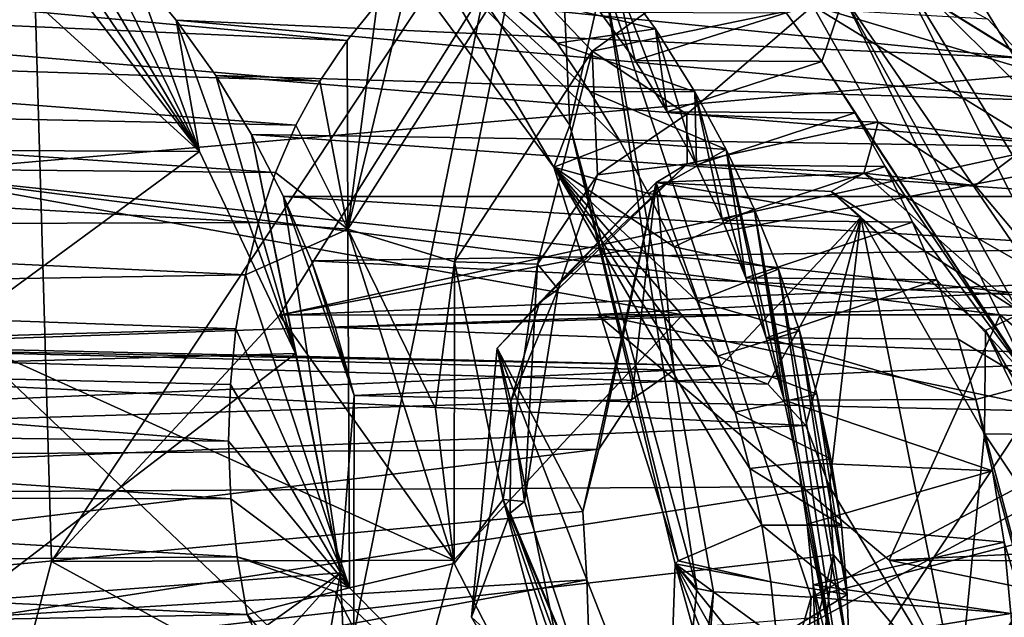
# Model space of a CAD drawing. Header units: metres. Extents: x -150 to 307, y -550 to 84.
# Tile 932 of 1056: x 208.18 to 210.68, y 38.08 to 39.59. Entities that reach past the tile are written whole.
import ezdxf

# ---------------------------------------------------------------- set-up
doc = ezdxf.new("R2010")
doc.units = ezdxf.units.M
doc.layers.add('solid_26006363', color=7, linetype='CONTINUOUS')

msp = doc.modelspace()

# ---------------------------------------------------------------- linework, layer by layer
at = {"layer": 'solid_26006363'}
for points in [[(205.239792, 37.984932, 918.647217), (204.535141, 57.130486, 912.7276), (212.915314, 55.872066, 920.194031)], [(211.848404, 35.674782, 924.535278), (205.239792, 37.984932, 918.647217), (212.915314, 55.872066, 920.194031)], [(206.086868, 47.236534, 919.437012), (204.250427, 35.525394, 920.349731), (210.785965, 46.683491, 923.515747)], [(204.250427, 35.525394, 920.349731), (208.436569, 35.115726, 923.891113), (210.785965, 46.683491, 923.515747)], [(210.785965, 46.683491, 923.515747), (208.436569, 35.115726, 923.891113), (215.47261, 45.756672, 927.548523)], [(208.264847, 38.22168, 898.149109), (212.154221, 44.110111, 903.217529), (208.040939, 45.887573, 900.133972)], [(208.13472, 37.73008, 897.911194), (208.264847, 38.22168, 898.149109), (208.040939, 45.887573, 900.133972)], [(208.436569, 35.115726, 923.891113), (212.637207, 34.4235, 927.385193), (215.47261, 45.756672, 927.548523)], [(207.495148, 45.492085, 897.502869), (211.732986, 39.541096, 899.488708), (207.876984, 39.203773, 896.055542)], [(207.495148, 45.492085, 897.502869), (211.852081, 40.243343, 899.783264), (211.732986, 39.541096, 899.488708)], [(212.536469, 45.176868, 894.992432), (215.249481, 32.031883, 894.023315), (210.369186, 43.635254, 892.676941)], [(208.264847, 38.22168, 898.149109), (208.84169, 38.845364, 898.810181), (212.154221, 44.110111, 903.217529)], [(208.84169, 38.845364, 898.810181), (212.798569, 39.711079, 902.523071), (212.154221, 44.110111, 903.217529)], [(210.369186, 43.635254, 892.676941), (210.796097, 39.342937, 891.886658), (210.478806, 39.865631, 891.750549)], [(210.369186, 43.635254, 892.676941), (211.012848, 38.733742, 891.917358), (210.796097, 39.342937, 891.886658)], [(210.369186, 43.635254, 892.676941), (212.432938, 31.355309, 891.452759), (211.012848, 38.733742, 891.917358)], [(212.86734, 32.235985, 892.006409), (212.432938, 31.355309, 891.452759), (210.369186, 43.635254, 892.676941)], [(213.657486, 32.71072, 892.78656), (212.86734, 32.235985, 892.006409), (210.369186, 43.635254, 892.676941)], [(214.150574, 32.711418, 893.212891), (213.657486, 32.71072, 892.78656), (210.369186, 43.635254, 892.676941)], [(214.624908, 32.548473, 893.589355), (214.150574, 32.711418, 893.212891), (210.369186, 43.635254, 892.676941)], [(215.249481, 32.031883, 894.023315), (214.624908, 32.548473, 893.589355), (210.369186, 43.635254, 892.676941)], [(208.887466, 40.326687, 893.514282), (209.57637, 39.326134, 893.802368), (209.550781, 39.888878, 894.046143)], [(209.535507, 39.220421, 893.274231), (209.57637, 39.326134, 893.802368), (208.887466, 40.326687, 893.514282)], [(208.918854, 40.057362, 893.04718), (209.535507, 39.220421, 893.274231), (208.887466, 40.326687, 893.514282)], [(207.894012, 39.938061, 892.916016), (208.639191, 39.25993, 893.37207), (207.9758, 40.122246, 893.033264)], [(208.639191, 39.25993, 893.37207), (208.107132, 40.042934, 893.123718), (207.9758, 40.122246, 893.033264)], [(209.704025, 39.284721, 892.807312), (209.535507, 39.220421, 893.274231), (208.918854, 40.057362, 893.04718)], [(209.626678, 39.411888, 892.790283), (209.704025, 39.284721, 892.807312), (208.918854, 40.057362, 893.04718)], [(209.543884, 39.534096, 892.767029), (209.626678, 39.411888, 892.790283), (208.918854, 40.057362, 893.04718)], [(209.456192, 39.650578, 892.737671), (209.543884, 39.534096, 892.767029), (208.918854, 40.057362, 893.04718)], [(208.639191, 39.25993, 893.37207), (208.234192, 39.949635, 893.207031), (208.107132, 40.042934, 893.123718)], [(207.612946, 39.264885, 894.718018), (208.639191, 39.25993, 893.37207), (207.894012, 39.938061, 892.916016)], [(208.639191, 39.25993, 893.37207), (208.35614, 39.842918, 893.282593), (208.234192, 39.949635, 893.207031)], [(209.57637, 39.326134, 893.802368), (209.661636, 39.704403, 894.092712), (209.550781, 39.888878, 894.046143)], [(210.125717, 39.870323, 889.786865), (209.63269, 39.514061, 889.142212), (209.433868, 39.723824, 889.167236)], [(210.125717, 39.870323, 889.786865), (210.191086, 39.628422, 889.641235), (209.63269, 39.514061, 889.142212)], [(210.814102, 39.443321, 890.26062), (210.191086, 39.628422, 889.641235), (210.125717, 39.870323, 889.786865)], [(210.125717, 39.870323, 889.786865), (210.633759, 39.594532, 890.424805), (210.725906, 39.496166, 890.484863)], [(210.814102, 39.443321, 890.26062), (210.125717, 39.870323, 889.786865), (210.725906, 39.496166, 890.484863)], [(210.397247, 39.740543, 891.701416), (210.478806, 39.865631, 891.750549), (210.796097, 39.342937, 891.886658)], [(208.639191, 39.25993, 893.37207), (208.471878, 39.723457, 893.349731), (208.35614, 39.842918, 893.282593)], [(213.367981, 39.821758, 897.33551), (209.661636, 39.704403, 894.092712), (210.186874, 38.131649, 894.140198)], [(213.390961, 38.96339, 897.130066), (213.367981, 39.821758, 897.33551), (210.186874, 38.131649, 894.140198)], [(206.334503, 39.65963, 891.532715), (206.412338, 39.781754, 891.629211), (209.01268, 39.540966, 889.030151)], [(206.412338, 39.781754, 891.629211), (209.089096, 39.634365, 889.113098), (209.01268, 39.540966, 889.030151)], [(210.269684, 39.651882, 891.717041), (210.397247, 39.740543, 891.701416), (210.913666, 38.711681, 891.858093)], [(210.397247, 39.740543, 891.701416), (210.796097, 39.342937, 891.886658), (211.012848, 38.733742, 891.917358)], [(210.913666, 38.711681, 891.858093), (210.397247, 39.740543, 891.701416), (211.012848, 38.733742, 891.917358)], [(208.471878, 39.723457, 893.349731), (210.725906, 39.496166, 890.484863), (210.633759, 39.594532, 890.424805)], [(208.471878, 39.723457, 893.349731), (208.580292, 39.592545, 893.407898), (210.725906, 39.496166, 890.484863)], [(208.639191, 39.25993, 893.37207), (208.580292, 39.592545, 893.407898), (208.471878, 39.723457, 893.349731)], [(208.84169, 38.845364, 898.810181), (212.355606, 39.507973, 902.072632), (212.798569, 39.711079, 902.523071)], [(209.433868, 39.723824, 889.167236), (209.284561, 38.980568, 888.716675), (209.014633, 39.063335, 888.650146)], [(209.433868, 39.723824, 889.167236), (209.014633, 39.063335, 888.650146), (209.172455, 39.717377, 889.199951)], [(209.014633, 39.063335, 888.650146), (209.089096, 39.634365, 889.113098), (209.172455, 39.717377, 889.199951)], [(209.433868, 39.723824, 889.167236), (209.63269, 39.514061, 889.142212), (209.284561, 38.980568, 888.716675)], [(209.685654, 39.717079, 892.375427), (209.79303, 39.569946, 892.428772), (209.456192, 39.650578, 892.737671)], [(209.653244, 39.612907, 892.321045), (209.741226, 39.490093, 892.364197), (209.685654, 39.717079, 892.375427)], [(209.822845, 39.360527, 892.400391), (209.79303, 39.569946, 892.428772), (209.685654, 39.717079, 892.375427)], [(209.741226, 39.490093, 892.364197), (209.822845, 39.360527, 892.400391), (209.685654, 39.717079, 892.375427)], [(209.57637, 39.326134, 893.802368), (209.897858, 38.153656, 893.727966), (209.661636, 39.704403, 894.092712)], [(209.939407, 38.14539, 893.82312), (210.186874, 38.131649, 894.140198), (209.661636, 39.704403, 894.092712)], [(209.897858, 38.153656, 893.727966), (209.939407, 38.14539, 893.82312), (209.661636, 39.704403, 894.092712)], [(206.266464, 39.52663, 891.441711), (206.334503, 39.65963, 891.532715), (208.943939, 39.437984, 888.951904)], [(206.334503, 39.65963, 891.532715), (209.01268, 39.540966, 889.030151), (208.943939, 39.437984, 888.951904)], [(209.014633, 39.063335, 888.650146), (209.01268, 39.540966, 889.030151), (209.089096, 39.634365, 889.113098)], [(209.79303, 39.569946, 892.428772), (209.543884, 39.534096, 892.767029), (209.456192, 39.650578, 892.737671)], [(210.269684, 39.651882, 891.717041), (210.213608, 39.487671, 891.858765), (210.123932, 39.61068, 891.819153)], [(210.74823, 38.671169, 891.850708), (210.213608, 39.487671, 891.858765), (210.269684, 39.651882, 891.717041)], [(210.804688, 38.685444, 891.842102), (210.269684, 39.651882, 891.717041), (210.913666, 38.711681, 891.858093)], [(210.804688, 38.685444, 891.842102), (210.74823, 38.671169, 891.850708), (210.269684, 39.651882, 891.717041)], [(209.63269, 39.514061, 889.142212), (210.191086, 39.628422, 889.641235), (209.872589, 39.354252, 889.303711)], [(210.123932, 39.61068, 891.819153), (209.741226, 39.490093, 892.364197), (209.653244, 39.612907, 892.321045)], [(210.123932, 39.61068, 891.819153), (210.213608, 39.487671, 891.858765), (209.741226, 39.490093, 892.364197)], [(210.191086, 39.628422, 889.641235), (210.356583, 39.334156, 889.706604), (209.872589, 39.354252, 889.303711)], [(210.191086, 39.628422, 889.641235), (210.749832, 39.284996, 890.026672), (210.356583, 39.334156, 889.706604)], [(210.814102, 39.443321, 890.26062), (210.749832, 39.284996, 890.026672), (210.191086, 39.628422, 889.641235)], [(208.580292, 39.592545, 893.407898), (210.812439, 39.38784, 890.538147), (210.725906, 39.496166, 890.484863)], [(208.580292, 39.592545, 893.407898), (208.680344, 39.451889, 893.456543), (210.812439, 39.38784, 890.538147)], [(208.881897, 38.748463, 893.447815), (208.680344, 39.451889, 893.456543), (208.580292, 39.592545, 893.407898)], [(208.639191, 39.25993, 893.37207), (208.881897, 38.748463, 893.447815), (208.580292, 39.592545, 893.407898)], [(209.79303, 39.569946, 892.428772), (209.892822, 39.410442, 892.472717), (209.543884, 39.534096, 892.767029)], [(209.896454, 39.225895, 892.428589), (209.892822, 39.410442, 892.472717), (209.79303, 39.569946, 892.428772)], [(209.822845, 39.360527, 892.400391), (209.896454, 39.225895, 892.428589), (209.79303, 39.569946, 892.428772)], [(211.732986, 39.541096, 899.488708), (211.766022, 38.787659, 899.318054), (207.876984, 39.203773, 896.055542)], [(209.014633, 39.063335, 888.650146), (208.943939, 39.437984, 888.951904), (209.01268, 39.540966, 889.030151)], [(209.892822, 39.410442, 892.472717), (209.626678, 39.411888, 892.790283), (209.543884, 39.534096, 892.767029)], [(206.208878, 39.383488, 891.356995), (206.266464, 39.52663, 891.441711), (208.883362, 39.326187, 888.879028)], [(206.266464, 39.52663, 891.441711), (208.943939, 39.437984, 888.951904), (208.883362, 39.326187, 888.879028)], [(208.84169, 38.845364, 898.810181), (212.131638, 38.979233, 901.731262), (212.355606, 39.507973, 902.072632)], [(209.494522, 38.974499, 888.891174), (209.284561, 38.980568, 888.716675), (209.63269, 39.514061, 889.142212)], [(209.645981, 39.201046, 889.074768), (209.494522, 38.974499, 888.891174), (209.63269, 39.514061, 889.142212)], [(209.645981, 39.201046, 889.074768), (209.63269, 39.514061, 889.142212), (209.872589, 39.354252, 889.303711)], [(210.213608, 39.487671, 891.858765), (209.822845, 39.360527, 892.400391), (209.741226, 39.490093, 892.364197)], [(210.213608, 39.487671, 891.858765), (210.297119, 39.35788, 891.891296), (209.822845, 39.360527, 892.400391)], [(210.74823, 38.671169, 891.850708), (210.297119, 39.35788, 891.891296), (210.213608, 39.487671, 891.858765)], [(208.680344, 39.451889, 893.456543), (210.892349, 39.270664, 890.584229), (210.812439, 39.38784, 890.538147)], [(208.680344, 39.451889, 893.456543), (208.771255, 39.302685, 893.4953), (210.892349, 39.270664, 890.584229)], [(208.881897, 38.748463, 893.447815), (208.771255, 39.302685, 893.4953), (208.680344, 39.451889, 893.456543)], [(209.014633, 39.063335, 888.650146), (208.883362, 39.326187, 888.879028), (208.943939, 39.437984, 888.951904)], [(209.971863, 39.265057, 892.502747), (209.704025, 39.284721, 892.807312), (209.626678, 39.411888, 892.790283)], [(209.892822, 39.410442, 892.472717), (209.971863, 39.265057, 892.502747), (209.626678, 39.411888, 892.790283)], [(210.021408, 38.939854, 892.462219), (209.971863, 39.265057, 892.502747), (209.892822, 39.410442, 892.472717)], [(209.962433, 39.085869, 892.449097), (210.021408, 38.939854, 892.462219), (209.892822, 39.410442, 892.472717)], [(209.896454, 39.225895, 892.428589), (209.962433, 39.085869, 892.449097), (209.892822, 39.410442, 892.472717)], [(206.162323, 39.231049, 891.279358), (206.208878, 39.383488, 891.356995), (208.831497, 39.206356, 888.812134)], [(206.208878, 39.383488, 891.356995), (208.883362, 39.326187, 888.879028), (208.831497, 39.206356, 888.812134)], [(210.297119, 39.35788, 891.891296), (209.896454, 39.225895, 892.428589), (209.822845, 39.360527, 892.400391)], [(210.297119, 39.35788, 891.891296), (210.37381, 39.221897, 891.916504), (209.896454, 39.225895, 892.428589)], [(210.74823, 38.671169, 891.850708), (210.37381, 39.221897, 891.916504), (210.297119, 39.35788, 891.891296)], [(209.645981, 39.201046, 889.074768), (209.872589, 39.354252, 889.303711), (209.873199, 39.228226, 889.354431)], [(210.356583, 39.334156, 889.706604), (209.873199, 39.228226, 889.354431), (209.872589, 39.354252, 889.303711)], [(210.356583, 39.334156, 889.706604), (210.319901, 39.204781, 889.721619), (209.873199, 39.228226, 889.354431)], [(210.356583, 39.334156, 889.706604), (210.601517, 39.173904, 889.873291), (210.319901, 39.204781, 889.721619)], [(210.749832, 39.284996, 890.026672), (210.601517, 39.173904, 889.873291), (210.356583, 39.334156, 889.706604)], [(209.014633, 39.063335, 888.650146), (208.831497, 39.206356, 888.812134), (208.883362, 39.326187, 888.879028)], [(209.535507, 39.220421, 893.274231), (209.850296, 38.223164, 893.196655), (209.57637, 39.326134, 893.802368)], [(209.842773, 38.215595, 893.243225), (209.897858, 38.153656, 893.727966), (209.57637, 39.326134, 893.802368)], [(209.850296, 38.223164, 893.196655), (209.842773, 38.215595, 893.243225), (209.57637, 39.326134, 893.802368)], [(208.771255, 39.302685, 893.4953), (210.964661, 39.145794, 890.622314), (210.892349, 39.270664, 890.584229)], [(208.771255, 39.302685, 893.4953), (208.852249, 39.14587, 893.523987), (210.964661, 39.145794, 890.622314)], [(208.996307, 38.193443, 893.405273), (208.852249, 39.14587, 893.523987), (208.771255, 39.302685, 893.4953)], [(208.881897, 38.748463, 893.447815), (208.996307, 38.193443, 893.405273), (208.771255, 39.302685, 893.4953)], [(209.704025, 39.284721, 892.807312), (209.775452, 39.153393, 892.817932), (209.535507, 39.220421, 893.274231)], [(209.971863, 39.265057, 892.502747), (209.775452, 39.153393, 892.817932), (209.704025, 39.284721, 892.807312)], [(210.749832, 39.284996, 890.026672), (210.811752, 38.923737, 889.988586), (210.601517, 39.173904, 889.873291)], [(207.905914, 38.721485, 894.777893), (208.639191, 39.25993, 893.37207), (207.612946, 39.264885, 894.718018)], [(207.905914, 38.721485, 894.777893), (208.881897, 38.748463, 893.447815), (208.639191, 39.25993, 893.37207)], [(209.971863, 39.265057, 892.502747), (210.042999, 39.114544, 892.524963), (209.775452, 39.153393, 892.817932)], [(210.118423, 38.629944, 892.466614), (210.042999, 39.114544, 892.524963), (209.971863, 39.265057, 892.502747)], [(210.073395, 38.787872, 892.468018), (210.118423, 38.629944, 892.466614), (209.971863, 39.265057, 892.502747)], [(210.021408, 38.939854, 892.462219), (210.073395, 38.787872, 892.468018), (209.971863, 39.265057, 892.502747)], [(206.127182, 39.07077, 891.209473), (206.162323, 39.231049, 891.279358), (208.788834, 39.079704, 888.75177)], [(206.162323, 39.231049, 891.279358), (208.831497, 39.206356, 888.812134), (208.788834, 39.079704, 888.75177)], [(209.499649, 38.877548, 889.097412), (209.873199, 39.228226, 889.354431), (209.795059, 39.181709, 889.457458)], [(209.499649, 38.877548, 889.097412), (209.546906, 38.911568, 888.993225), (209.873199, 39.228226, 889.354431)], [(210.062149, 38.313667, 892.748657), (209.850296, 38.223164, 893.196655), (209.535507, 39.220421, 893.274231)], [(210.03212, 38.456978, 892.775696), (210.062149, 38.313667, 892.748657), (209.535507, 39.220421, 893.274231)], [(209.994766, 38.599888, 892.796692), (210.03212, 38.456978, 892.775696), (209.535507, 39.220421, 893.274231)], [(209.950272, 38.741535, 892.811462), (209.994766, 38.599888, 892.796692), (209.535507, 39.220421, 893.274231)], [(209.898788, 38.881302, 892.820007), (209.950272, 38.741535, 892.811462), (209.535507, 39.220421, 893.274231)], [(209.840485, 39.0187, 892.822205), (209.898788, 38.881302, 892.820007), (209.535507, 39.220421, 893.274231)], [(209.775452, 39.153393, 892.817932), (209.840485, 39.0187, 892.822205), (209.535507, 39.220421, 893.274231)], [(209.546906, 38.911568, 888.993225), (209.645981, 39.201046, 889.074768), (209.873199, 39.228226, 889.354431)], [(210.319901, 39.204781, 889.721619), (209.795059, 39.181709, 889.457458), (209.873199, 39.228226, 889.354431)], [(210.37381, 39.221897, 891.916504), (209.962433, 39.085869, 892.449097), (209.896454, 39.225895, 892.428589)], [(210.37381, 39.221897, 891.916504), (210.44313, 39.080536, 891.934143), (209.962433, 39.085869, 892.449097)], [(210.74823, 38.671169, 891.850708), (210.44313, 39.080536, 891.934143), (210.37381, 39.221897, 891.916504)], [(210.664734, 38.846088, 898.369446), (207.876984, 39.203773, 896.055542), (211.766022, 38.787659, 899.318054)], [(209.861343, 38.846489, 897.671082), (208.049561, 38.783371, 896.094116), (207.876984, 39.203773, 896.055542)], [(210.664734, 38.846088, 898.369446), (209.861343, 38.846489, 897.671082), (207.876984, 39.203773, 896.055542)], [(209.014633, 39.063335, 888.650146), (208.788834, 39.079704, 888.75177), (208.831497, 39.206356, 888.812134)], [(209.546906, 38.911568, 888.993225), (209.494522, 38.974499, 888.891174), (209.645981, 39.201046, 889.074768)], [(210.319901, 39.204781, 889.721619), (210.237137, 39.158794, 889.79425), (209.795059, 39.181709, 889.457458)], [(210.720016, 38.851013, 889.95813), (210.237137, 39.158794, 889.79425), (210.319901, 39.204781, 889.721619)], [(210.811752, 38.923737, 889.988586), (210.720016, 38.851013, 889.95813), (210.319901, 39.204781, 889.721619)], [(210.601517, 39.173904, 889.873291), (210.811752, 38.923737, 889.988586), (210.319901, 39.204781, 889.721619)], [(209.392685, 38.761715, 889.098938), (209.795059, 39.181709, 889.457458), (209.609344, 38.348213, 889.291992)], [(209.499649, 38.877548, 889.097412), (209.795059, 39.181709, 889.457458), (209.392685, 38.761715, 889.098938)], [(209.795059, 39.181709, 889.457458), (209.649338, 38.506535, 889.327576), (209.609344, 38.348213, 889.291992)], [(209.795059, 39.181709, 889.457458), (209.733322, 38.63192, 889.402405), (209.649338, 38.506535, 889.327576)], [(209.795059, 39.181709, 889.457458), (209.839859, 38.70602, 889.497375), (209.733322, 38.63192, 889.402405)], [(209.795059, 39.181709, 889.457458), (209.958344, 38.717304, 889.602905), (209.839859, 38.70602, 889.497375)], [(209.795059, 39.181709, 889.457458), (210.312408, 39.093513, 889.918396), (209.958344, 38.717304, 889.602905)], [(210.237137, 39.158794, 889.79425), (210.312408, 39.093513, 889.918396), (209.795059, 39.181709, 889.457458)], [(210.237137, 39.158794, 889.79425), (210.627686, 38.806484, 890.019897), (210.312408, 39.093513, 889.918396)], [(210.720016, 38.851013, 889.95813), (210.627686, 38.806484, 890.019897), (210.237137, 39.158794, 889.79425)], [(208.852249, 39.14587, 893.523987), (211.02858, 39.014568, 890.652039), (210.964661, 39.145794, 890.622314)], [(208.852249, 39.14587, 893.523987), (208.92276, 38.982681, 893.542297), (211.02858, 39.014568, 890.652039)], [(208.852249, 39.14587, 893.523987), (209.030823, 38.642483, 893.547607), (208.92276, 38.982681, 893.542297)], [(208.996307, 38.193443, 893.405273), (209.030823, 38.642483, 893.547607), (208.852249, 39.14587, 893.523987)], [(210.042999, 39.114544, 892.524963), (209.840485, 39.0187, 892.822205), (209.775452, 39.153393, 892.817932)], [(210.042999, 39.114544, 892.524963), (210.104568, 38.961544, 892.538513), (209.840485, 39.0187, 892.822205)], [(210.042999, 39.114544, 892.524963), (210.279434, 37.804482, 892.398438), (210.104568, 38.961544, 892.538513)], [(210.152298, 38.472439, 892.455933), (210.279434, 37.804482, 892.398438), (210.042999, 39.114544, 892.524963)], [(210.152298, 38.472439, 892.455933), (210.042999, 39.114544, 892.524963), (210.118423, 38.629944, 892.466614)], [(210.312408, 39.093513, 889.918396), (210.076996, 38.67086, 889.708618), (209.958344, 38.717304, 889.602905)], [(210.44313, 39.080536, 891.934143), (210.021408, 38.939854, 892.462219), (209.962433, 39.085869, 892.449097)], [(210.312408, 39.093513, 889.918396), (210.173065, 38.56601, 889.79425), (210.076996, 38.67086, 889.708618)], [(210.312408, 39.093513, 889.918396), (210.233276, 38.411545, 889.8479), (210.173065, 38.56601, 889.79425)], [(210.312408, 39.093513, 889.918396), (210.558731, 37.866844, 890.137817), (210.233276, 38.411545, 889.8479)], [(210.312408, 39.093513, 889.918396), (210.625214, 38.545204, 890.197083), (210.558731, 37.866844, 890.137817)], [(210.627686, 38.806484, 890.019897), (210.625214, 38.545204, 890.197083), (210.312408, 39.093513, 889.918396)], [(206.103882, 38.904396, 891.148071), (206.127182, 39.07077, 891.209473), (208.755585, 38.947788, 888.698425)], [(206.127182, 39.07077, 891.209473), (208.788834, 39.079704, 888.75177), (208.755585, 38.947788, 888.698425)], [(209.014633, 39.063335, 888.650146), (208.755585, 38.947788, 888.698425), (208.788834, 39.079704, 888.75177)], [(209.014633, 39.063335, 888.650146), (209.018784, 38.155102, 888.43042), (208.755585, 38.947788, 888.698425)], [(209.014633, 39.063335, 888.650146), (209.284561, 38.980568, 888.716675), (209.23616, 38.609478, 888.584473)], [(209.014633, 39.063335, 888.650146), (209.23616, 38.609478, 888.584473), (209.284058, 38.216347, 888.528442)], [(209.014633, 39.063335, 888.650146), (209.284058, 38.216347, 888.528442), (209.018784, 38.155102, 888.43042)], [(210.44313, 39.080536, 891.934143), (210.504745, 38.934597, 891.94397), (210.021408, 38.939854, 892.462219)], [(210.74823, 38.671169, 891.850708), (210.504745, 38.934597, 891.94397), (210.44313, 39.080536, 891.934143)], [(208.92276, 38.982681, 893.542297), (211.083633, 38.87809, 890.673279), (211.02858, 39.014568, 890.652039)], [(210.104568, 38.961544, 892.538513), (209.898788, 38.881302, 892.820007), (209.840485, 39.0187, 892.822205)], [(208.84169, 38.845364, 898.810181), (209.645676, 38.846848, 899.509644), (212.131638, 38.979233, 901.731262)], [(208.92276, 38.982681, 893.542297), (208.982407, 38.814468, 893.550232), (211.083633, 38.87809, 890.673279)], [(208.92276, 38.982681, 893.542297), (209.030823, 38.642483, 893.547607), (208.982407, 38.814468, 893.550232)], [(209.284058, 38.216347, 888.528442), (209.23616, 38.609478, 888.584473), (209.284561, 38.980568, 888.716675)], [(209.408051, 38.378895, 888.671936), (209.284058, 38.216347, 888.528442), (209.284561, 38.980568, 888.716675)], [(209.494522, 38.974499, 888.891174), (209.408051, 38.378895, 888.671936), (209.284561, 38.980568, 888.716675)], [(209.461258, 38.373795, 888.773865), (209.408051, 38.378895, 888.671936), (209.494522, 38.974499, 888.891174)], [(209.546906, 38.911568, 888.993225), (209.461258, 38.373795, 888.773865), (209.494522, 38.974499, 888.891174)], [(209.645676, 38.846848, 899.509644), (212.214767, 38.312344, 901.628357), (212.131638, 38.979233, 901.731262)], [(210.104568, 38.961544, 892.538513), (210.156952, 38.805523, 892.54364), (209.898788, 38.881302, 892.820007)], [(210.104568, 38.961544, 892.538513), (210.279434, 37.804482, 892.398438), (210.283615, 37.968418, 892.442444)], [(210.104568, 38.961544, 892.538513), (210.283615, 37.968418, 892.442444), (210.156952, 38.805523, 892.54364)], [(213.68866, 37.846809, 897.105164), (213.390961, 38.96339, 897.130066), (210.186874, 38.131649, 894.140198)], [(206.103882, 38.904396, 891.148071), (208.755585, 38.947788, 888.698425), (208.731735, 38.81118, 888.652344)], [(209.018784, 38.155102, 888.43042), (208.731735, 38.81118, 888.652344), (208.755585, 38.947788, 888.698425)], [(210.504745, 38.934597, 891.94397), (210.073395, 38.787872, 892.468018), (210.021408, 38.939854, 892.462219)], [(210.504745, 38.934597, 891.94397), (210.558395, 38.784798, 891.946106), (210.073395, 38.787872, 892.468018)], [(210.74823, 38.671169, 891.850708), (210.558395, 38.784798, 891.946106), (210.504745, 38.934597, 891.94397)], [(209.426865, 38.62685, 888.96582), (209.461258, 38.373795, 888.773865), (209.546906, 38.911568, 888.993225)], [(209.499649, 38.877548, 889.097412), (209.426865, 38.62685, 888.96582), (209.546906, 38.911568, 888.993225)], [(206.092728, 38.733749, 891.095886), (206.103882, 38.904396, 891.148071), (208.731735, 38.81118, 888.652344)], [(208.982407, 38.814468, 893.550232), (211.129318, 38.737617, 890.685913), (211.083633, 38.87809, 890.673279)], [(209.499649, 38.877548, 889.097412), (209.392685, 38.761715, 889.098938), (209.426865, 38.62685, 888.96582)], [(210.156952, 38.805523, 892.54364), (209.950272, 38.741535, 892.811462), (209.898788, 38.881302, 892.820007)], [(209.839859, 38.70602, 889.497375), (204.669907, 38.835926, 895.245117), (204.290695, 38.466549, 894.831909)], [(209.958344, 38.717304, 889.602905), (205.192398, 38.808907, 895.678345), (204.669907, 38.835926, 895.245117)], [(209.958344, 38.717304, 889.602905), (204.669907, 38.835926, 895.245117), (209.839859, 38.70602, 889.497375)], [(209.861343, 38.846489, 897.671082), (209.282913, 38.225204, 897.010376), (208.049561, 38.783371, 896.094116)], [(208.264847, 38.22168, 898.149109), (209.282913, 38.225204, 897.010376), (208.84169, 38.845364, 898.810181)], [(208.84169, 38.845364, 898.810181), (209.861343, 38.846489, 897.671082), (209.645676, 38.846848, 899.509644)], [(208.84169, 38.845364, 898.810181), (209.282913, 38.225204, 897.010376), (209.861343, 38.846489, 897.671082)], [(209.645676, 38.846848, 899.509644), (209.861343, 38.846489, 897.671082), (210.664734, 38.846088, 898.369446)], [(209.645676, 38.846848, 899.509644), (210.664734, 38.846088, 898.369446), (210.38414, 38.225368, 899.992249)], [(209.645676, 38.846848, 899.509644), (210.38414, 38.225368, 899.992249), (212.214767, 38.312344, 901.628357)], [(210.38414, 38.225368, 899.992249), (210.664734, 38.846088, 898.369446), (211.403183, 38.221771, 898.852478)], [(210.924744, 38.295822, 889.97821), (210.627686, 38.806484, 890.019897), (210.720016, 38.851013, 889.95813)], [(211.403183, 38.221771, 898.852478), (210.664734, 38.846088, 898.369446), (211.766022, 38.787659, 899.318054)], [(206.092728, 38.733749, 891.095886), (208.731735, 38.81118, 888.652344), (208.717438, 38.670254, 888.613647)], [(209.018784, 38.155102, 888.43042), (208.717438, 38.670254, 888.613647), (208.731735, 38.81118, 888.652344)], [(208.982407, 38.814468, 893.550232), (209.030823, 38.642483, 893.547607), (211.129318, 38.737617, 890.685913)], [(210.173065, 38.56601, 889.79425), (205.653519, 38.384018, 895.959045), (205.192398, 38.808907, 895.678345)], [(210.076996, 38.67086, 889.708618), (210.173065, 38.56601, 889.79425), (205.192398, 38.808907, 895.678345)], [(209.958344, 38.717304, 889.602905), (210.076996, 38.67086, 889.708618), (205.192398, 38.808907, 895.678345)], [(210.156952, 38.805523, 892.54364), (210.200821, 38.645527, 892.54071), (209.950272, 38.741535, 892.811462)], [(210.60376, 38.631886, 891.94043), (210.118423, 38.629944, 892.466614), (210.073395, 38.787872, 892.468018)], [(210.558395, 38.784798, 891.946106), (210.60376, 38.631886, 891.94043), (210.073395, 38.787872, 892.468018)], [(210.156952, 38.805523, 892.54364), (210.283615, 37.968418, 892.442444), (210.278214, 38.138149, 892.479858)], [(210.156952, 38.805523, 892.54364), (210.278214, 38.138149, 892.479858), (210.200821, 38.645527, 892.54071)], [(210.74823, 38.671169, 891.850708), (210.60376, 38.631886, 891.94043), (210.558395, 38.784798, 891.946106)], [(210.627686, 38.806484, 890.019897), (210.755829, 38.543613, 890.051453), (210.625214, 38.545204, 890.197083)], [(210.924744, 38.295822, 889.97821), (210.755829, 38.543613, 890.051453), (210.627686, 38.806484, 890.019897)], [(207.963638, 38.147476, 895.749268), (208.049561, 38.783371, 896.094116), (208.247086, 37.283253, 895.883423)], [(209.151657, 37.737049, 896.773315), (208.247086, 37.283253, 895.883423), (208.049561, 38.783371, 896.094116)], [(209.282913, 38.225204, 897.010376), (209.151657, 37.737049, 896.773315), (208.049561, 38.783371, 896.094116)], [(209.640869, 37.53437, 889.320068), (209.327164, 38.080791, 889.040588), (209.392685, 38.761715, 889.098938)], [(209.426865, 38.62685, 888.96582), (209.392685, 38.761715, 889.098938), (209.327164, 38.080791, 889.040588)], [(209.392685, 38.761715, 889.098938), (209.609344, 38.348213, 889.291992), (209.619644, 38.175163, 889.301147)], [(209.640869, 37.53437, 889.320068), (209.392685, 38.761715, 889.098938), (209.619644, 38.175163, 889.301147)], [(208.064407, 38.122173, 894.70813), (208.881897, 38.748463, 893.447815), (207.905914, 38.721485, 894.777893)], [(208.064407, 38.122173, 894.70813), (208.996307, 38.193443, 893.405273), (208.881897, 38.748463, 893.447815)], [(209.030823, 38.642483, 893.547607), (211.165405, 38.594227, 890.690125), (211.129318, 38.737617, 890.685913)], [(210.200821, 38.645527, 892.54071), (209.994766, 38.599888, 892.796692), (209.950272, 38.741535, 892.811462)], [(206.092728, 38.733749, 891.095886), (208.717438, 38.670254, 888.613647), (208.71312, 38.526089, 888.582825)], [(206.093918, 38.560623, 891.053589), (206.092728, 38.733749, 891.095886), (208.71312, 38.526089, 888.582825)], [(209.733322, 38.63192, 889.402405), (209.839859, 38.70602, 889.497375), (204.290695, 38.466549, 894.831909)], [(209.018784, 38.155102, 888.43042), (208.71312, 38.526089, 888.582825), (208.717438, 38.670254, 888.613647)], [(210.88089, 37.585518, 891.612122), (210.60376, 38.631886, 891.94043), (210.74823, 38.671169, 891.850708)], [(208.996307, 38.193443, 893.405273), (209.028351, 37.440208, 893.246033), (209.030823, 38.642483, 893.547607)], [(209.028351, 37.440208, 893.246033), (211.165405, 38.594227, 890.690125), (209.030823, 38.642483, 893.547607)], [(210.200821, 38.645527, 892.54071), (210.236237, 38.481575, 892.529724), (209.994766, 38.599888, 892.796692)], [(210.200821, 38.645527, 892.54071), (210.278214, 38.138149, 892.479858), (210.263214, 38.313675, 892.510742)], [(210.200821, 38.645527, 892.54071), (210.263214, 38.313675, 892.510742), (210.236237, 38.481575, 892.529724)], [(209.649338, 38.506535, 889.327576), (209.733322, 38.63192, 889.402405), (204.290695, 38.466549, 894.831909)], [(209.426865, 38.62685, 888.96582), (209.327164, 38.080791, 889.040588), (209.4254, 38.344086, 888.884155)], [(209.426865, 38.62685, 888.96582), (209.4254, 38.344086, 888.884155), (209.461258, 38.373795, 888.773865)], [(210.645477, 38.451626, 891.924072), (210.118423, 38.629944, 892.466614), (210.60376, 38.631886, 891.94043)], [(210.645477, 38.451626, 891.924072), (210.152298, 38.472439, 892.455933), (210.118423, 38.629944, 892.466614)], [(210.645477, 38.451626, 891.924072), (210.60376, 38.631886, 891.94043), (210.88089, 37.585518, 891.612122)], [(211.214447, 38.078629, 890.635925), (211.165405, 38.594227, 890.690125), (209.028351, 37.440208, 893.246033)], [(210.236237, 38.481575, 892.529724), (210.03212, 38.456978, 892.775696), (209.994766, 38.599888, 892.796692)], [(210.173065, 38.56601, 889.79425), (210.233276, 38.411545, 889.8479), (205.653519, 38.384018, 895.959045)], [(206.093918, 38.560623, 891.053589), (208.71312, 38.526089, 888.582825), (208.718918, 38.380081, 888.560425)], [(206.10733, 38.386372, 891.021484), (206.093918, 38.560623, 891.053589), (208.718918, 38.380081, 888.560425)], [(210.818893, 38.256378, 890.0224), (210.558731, 37.866844, 890.137817), (210.625214, 38.545204, 890.197083)], [(210.755829, 38.543613, 890.051453), (210.818893, 38.256378, 890.0224), (210.625214, 38.545204, 890.197083)], [(209.018784, 38.155102, 888.43042), (208.718918, 38.380081, 888.560425), (208.71312, 38.526089, 888.582825)], [(209.649338, 38.506535, 889.327576), (204.290695, 38.466549, 894.831909), (204.191055, 37.843906, 894.591248)], [(209.609344, 38.348213, 889.291992), (209.649338, 38.506535, 889.327576), (204.191055, 37.843906, 894.591248)], [(210.236237, 38.481575, 892.529724), (210.263214, 38.313675, 892.510742), (210.03212, 38.456978, 892.775696)], [(210.152298, 38.472439, 892.455933), (210.176865, 38.316689, 892.437927), (210.279434, 37.804482, 892.398438)], [(210.645477, 38.451626, 891.924072), (210.176865, 38.316689, 892.437927), (210.152298, 38.472439, 892.455933)], [(210.263214, 38.313675, 892.510742), (210.062149, 38.313667, 892.748657), (210.03212, 38.456978, 892.775696)], [(210.674896, 38.270466, 891.8974), (210.176865, 38.316689, 892.437927), (210.645477, 38.451626, 891.924072)], [(210.674896, 38.270466, 891.8974), (210.645477, 38.451626, 891.924072), (210.88089, 37.585518, 891.612122)], [(210.233276, 38.411545, 889.8479), (205.865631, 37.734978, 895.974182), (205.653519, 38.384018, 895.959045)], [(210.233276, 38.411545, 889.8479), (210.243576, 38.238495, 889.857056), (205.865631, 37.734978, 895.974182)], [(210.558731, 37.866844, 890.137817), (210.243576, 38.238495, 889.857056), (210.233276, 38.411545, 889.8479)], [(206.10733, 38.386372, 891.021484), (208.718918, 38.380081, 888.560425), (208.734695, 38.233517, 888.54657)], [(206.132736, 38.212193, 890.999512), (206.10733, 38.386372, 891.021484), (208.734695, 38.233517, 888.54657)], [(209.018784, 38.155102, 888.43042), (208.734695, 38.233517, 888.54657), (208.718918, 38.380081, 888.560425)], [(209.408051, 38.378895, 888.671936), (209.636444, 37.531872, 888.658508), (209.284058, 38.216347, 888.528442)], [(209.408051, 38.378895, 888.671936), (209.620255, 37.758427, 888.69928), (209.636444, 37.531872, 888.658508)], [(209.649185, 37.809376, 888.77948), (209.620255, 37.758427, 888.69928), (209.408051, 38.378895, 888.671936)], [(209.461258, 38.373795, 888.773865), (209.649185, 37.809376, 888.77948), (209.408051, 38.378895, 888.671936)], [(209.4254, 38.344086, 888.884155), (209.649185, 37.809376, 888.77948), (209.461258, 38.373795, 888.773865)], [(209.619644, 38.175163, 889.301147), (209.609344, 38.348213, 889.291992), (204.191055, 37.843906, 894.591248)], [(209.4254, 38.344086, 888.884155), (209.327164, 38.080791, 889.040588), (209.619858, 37.811951, 888.895813)], [(209.4254, 38.344086, 888.884155), (209.619858, 37.811951, 888.895813), (209.649185, 37.809376, 888.77948)], [(210.084885, 38.170166, 892.715454), (209.850296, 38.223164, 893.196655), (210.062149, 38.313667, 892.748657)], [(210.263214, 38.313675, 892.510742), (210.278214, 38.138149, 892.479858), (210.062149, 38.313667, 892.748657)], [(210.278214, 38.138149, 892.479858), (210.084885, 38.170166, 892.715454), (210.062149, 38.313667, 892.748657)], [(210.176865, 38.316689, 892.437927), (210.192139, 38.162704, 892.412659), (210.279434, 37.804482, 892.398438)], [(210.674896, 38.270466, 891.8974), (210.192139, 38.162704, 892.412659), (210.176865, 38.316689, 892.437927)], [(210.38414, 38.225368, 899.992249), (212.580826, 37.768234, 901.811218), (212.214767, 38.312344, 901.628357)], [(210.691895, 38.08976, 891.860718), (210.192139, 38.162704, 892.412659), (210.674896, 38.270466, 891.8974)], [(210.691895, 38.08976, 891.860718), (210.674896, 38.270466, 891.8974), (210.88089, 37.585518, 891.612122)], [(210.243576, 38.238495, 889.857056), (210.203598, 38.080173, 889.821411), (205.865631, 37.734978, 895.974182)], [(210.156555, 37.447762, 889.779541), (210.203598, 38.080173, 889.821411), (210.243576, 38.238495, 889.857056)], [(210.558731, 37.866844, 890.137817), (210.156555, 37.447762, 889.779541), (210.243576, 38.238495, 889.857056)], [(210.818893, 38.256378, 890.0224), (210.738235, 37.744522, 889.809753), (210.558731, 37.866844, 890.137817)], [(206.132736, 38.212193, 890.999512), (208.734695, 38.233517, 888.54657), (208.760269, 38.087521, 888.541504)], [(206.169876, 38.039314, 890.987732), (206.132736, 38.212193, 890.999512), (208.760269, 38.087521, 888.541504)], [(208.13472, 37.73008, 897.911194), (209.151657, 37.737049, 896.773315), (208.264847, 38.22168, 898.149109)], [(208.264847, 38.22168, 898.149109), (209.151657, 37.737049, 896.773315), (209.282913, 38.225204, 897.010376)], [(208.981598, 38.145885, 888.433167), (208.760269, 38.087521, 888.541504), (208.734695, 38.233517, 888.54657)], [(209.018784, 38.155102, 888.43042), (208.981598, 38.145885, 888.433167), (208.734695, 38.233517, 888.54657)], [(209.018784, 38.155102, 888.43042), (209.284058, 38.216347, 888.528442), (209.636444, 37.531872, 888.658508)], [(209.809052, 37.239803, 892.883606), (209.897858, 38.153656, 893.727966), (209.842773, 38.215595, 893.243225)], [(209.809052, 37.239803, 892.883606), (209.842773, 38.215595, 893.243225), (210.069824, 37.392208, 892.425903)], [(210.084885, 38.170166, 892.715454), (209.842773, 38.215595, 893.243225), (209.850296, 38.223164, 893.196655)], [(210.095016, 37.566689, 892.508545), (210.069824, 37.392208, 892.425903), (209.842773, 38.215595, 893.243225)], [(210.107086, 37.747643, 892.582642), (210.095016, 37.566689, 892.508545), (209.842773, 38.215595, 893.243225)], [(210.107315, 37.886578, 892.632263), (210.107086, 37.747643, 892.582642), (209.842773, 38.215595, 893.243225)], [(210.09993, 38.027611, 892.676575), (210.107315, 37.886578, 892.632263), (209.842773, 38.215595, 893.243225)], [(210.084885, 38.170166, 892.715454), (210.09993, 38.027611, 892.676575), (209.842773, 38.215595, 893.243225)], [(210.38414, 38.225368, 899.992249), (211.403183, 38.221771, 898.852478), (210.639816, 37.736847, 900.089966)], [(210.38414, 38.225368, 899.992249), (210.639816, 37.736847, 900.089966), (212.580826, 37.768234, 901.811218)], [(210.639816, 37.736847, 900.089966), (211.403183, 38.221771, 898.852478), (211.658981, 37.728722, 898.950134)], [(207.926086, 37.008709, 894.2229), (208.819336, 37.178185, 893.004639), (208.996307, 38.193443, 893.405273)], [(207.926086, 37.008709, 894.2229), (208.996307, 38.193443, 893.405273), (208.07103, 37.532131, 894.516663)], [(208.07103, 37.532131, 894.516663), (208.996307, 38.193443, 893.405273), (208.064407, 38.122173, 894.70813)], [(208.996307, 38.193443, 893.405273), (208.819336, 37.178185, 893.004639), (209.028351, 37.440208, 893.246033)], [(209.619644, 38.175163, 889.301147), (204.191055, 37.843906, 894.591248), (204.409683, 37.203739, 894.615479)], [(209.679855, 38.020695, 889.354797), (209.619644, 38.175163, 889.301147), (204.409683, 37.203739, 894.615479)], [(209.640869, 37.53437, 889.320068), (209.619644, 38.175163, 889.301147), (209.679855, 38.020695, 889.354797)], [(210.278214, 38.138149, 892.479858), (210.09993, 38.027611, 892.676575), (210.084885, 38.170166, 892.715454)], [(210.192139, 38.162704, 892.412659), (210.265732, 37.646332, 892.347961), (210.279434, 37.804482, 892.398438)], [(210.192139, 38.162704, 892.412659), (210.198181, 38.01049, 892.380066), (210.265732, 37.646332, 892.347961)], [(210.691895, 38.08976, 891.860718), (210.198181, 38.01049, 892.380066), (210.192139, 38.162704, 892.412659)], [(207.928619, 37.080513, 895.423584), (207.963638, 38.147476, 895.749268), (208.226181, 37.089684, 895.817688)], [(207.963638, 38.147476, 895.749268), (208.247086, 37.283253, 895.883423), (208.226181, 37.089684, 895.817688)], [(209.410339, 37.310757, 888.589661), (208.760269, 38.087521, 888.541504), (208.981598, 38.145885, 888.433167)], [(209.018784, 38.155102, 888.43042), (209.636444, 37.531872, 888.658508), (208.981598, 38.145885, 888.433167)], [(209.410339, 37.310757, 888.589661), (208.981598, 38.145885, 888.433167), (209.636444, 37.531872, 888.658508)], [(209.809052, 37.239803, 892.883606), (209.939407, 38.14539, 893.82312), (209.897858, 38.153656, 893.727966)], [(209.809052, 37.239803, 892.883606), (209.854034, 36.987228, 893.424072), (209.939407, 38.14539, 893.82312)], [(209.854034, 36.987228, 893.424072), (210.186874, 38.131649, 894.140198), (209.939407, 38.14539, 893.82312)], [(210.278214, 38.138149, 892.479858), (210.283615, 37.968418, 892.442444), (210.09993, 38.027611, 892.676575)], [(209.854034, 36.987228, 893.424072), (210.108078, 36.721779, 893.726257), (210.186874, 38.131649, 894.140198)], [(213.68866, 37.846809, 897.105164), (210.186874, 38.131649, 894.140198), (210.108078, 36.721779, 893.726257)], [(209.194885, 37.180298, 888.744934), (206.169876, 38.039314, 890.987732), (208.760269, 38.087521, 888.541504)], [(209.410339, 37.310757, 888.589661), (209.194885, 37.180298, 888.744934), (208.760269, 38.087521, 888.541504)], [(210.696426, 37.955341, 891.826782), (210.198181, 38.01049, 892.380066), (210.691895, 38.08976, 891.860718)], [(209.619858, 37.811951, 888.895813), (209.327164, 38.080791, 889.040588), (209.640869, 37.53437, 889.320068)]]:
    msp.add_3dface(points, dxfattribs=at)

doc.saveas('drawing.dxf')
